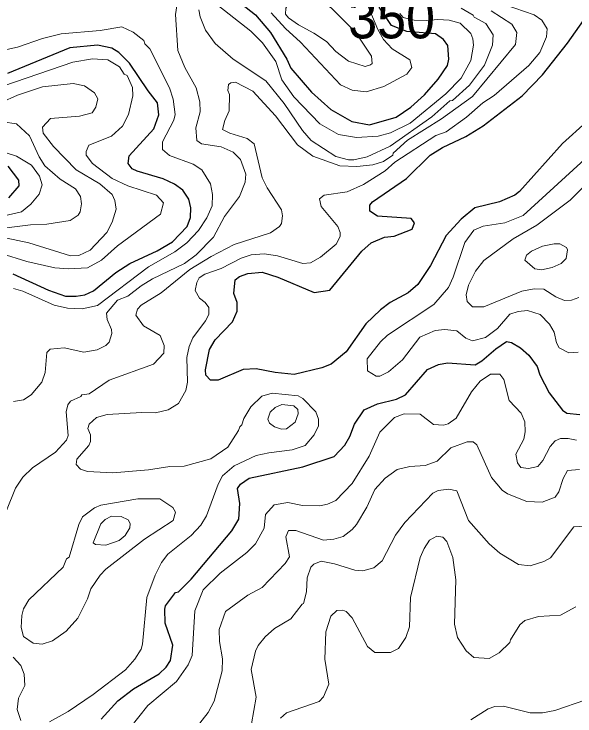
# Model space of a CAD drawing. Extents: x 673.3 to 698.5, y 6984.3 to 7012.3.
# Drawn here: x 694.832 to 695.93, y 6997.77 to 6999.145 of the extents above; entities that cross this region are included whole.
import ezdxf

# ---------------------------------------------------------------- set-up
doc = ezdxf.new("R2010")
doc.units = 0
doc.header["$LTSCALE"] = 0.032
doc.layers.add('1', color=7, linetype='Continuous', lineweight=25)
doc.layers.add('2', color=7, linetype='Continuous', lineweight=13)
doc.layers.add('21', color=7, linetype='Continuous')

msp = doc.modelspace()

# ---------------------------------------------------------------- linework, layer by layer
at = {"layer": '1'}
for points in [[(695.2679, 6999.1721), (695.3045, 6999.1429), (695.3336, 6999.1087), (695.366, 6999.0563), (695.3734, 6999.0384), (695.414, 6998.9919), (695.4523, 6998.9578), (695.4929, 6998.9341), (695.5277, 6998.9274), (695.5798, 6998.943), (695.6086, 6998.9622), (695.6355, 6998.9866), (695.6621, 6999.0171), (695.6803, 6999.0437), (695.6829, 6999.0565), (695.6811, 6999.0832), (695.6724, 6999.0951), (695.6567, 6999.1061), (695.6007, 6999.1107), (695.5709, 6999.1219), (695.5468, 6999.1579)], [(695.6037, 6998.599), (695.5684, 6998.5798), (695.5491, 6998.5656), (695.5208, 6998.5379), (695.482, 6998.483), (695.4528, 6998.4593), (695.4343, 6998.4516), (695.3801, 6998.4391), (695.3431, 6998.4426), (695.3057, 6998.45), (695.2806, 6998.4486), (695.2317, 6998.4276), (695.2164, 6998.4275), (695.2075, 6998.4372), (695.2066, 6998.4482), (695.2141, 6998.4879), (695.2254, 6998.5067), (695.2592, 6998.5419), (695.2684, 6998.5628), (695.2684, 6998.5801), (695.262, 6998.5977), (695.2648, 6998.6239), (695.2734, 6998.6309), (695.2896, 6998.6366), (695.3173, 6998.639), (695.348, 6998.6296), (695.4192, 6998.5995), (695.4498, 6998.6037), (695.5126, 6998.6806), (695.5307, 6998.6969), (695.5568, 6998.7075), (695.576, 6998.7099), (695.611, 6998.7237), (695.616, 6998.736), (695.6093, 6998.7441), (695.5435, 6998.7489), (695.5283, 6998.7586), (695.5283, 6998.7707), (695.5333, 6998.7768), (695.6005, 6998.8229), (695.6468, 6998.8683), (695.671, 6998.8836), (695.7163, 6998.9051), (695.7505, 6998.926), (695.8266, 6998.9847), (695.8668, 6999.0257), (695.9152, 6999.0873), (695.9547, 6999.1429)], [(694.829, 6998.6357), (694.899, 6998.6039), (694.9322, 6998.5925), (694.9531, 6998.5919), (694.9702, 6998.5951), (694.9875, 6998.6025), (695.0309, 6998.6384), (695.0585, 6998.6559), (695.1118, 6998.6809), (695.1422, 6998.6986), (695.171, 6998.7284), (695.1771, 6998.746), (695.178, 6998.7651), (695.1741, 6998.7822), (695.1622, 6998.7997), (695.1459, 6998.8117), (695.1238, 6998.8222), (695.0725, 6998.8368), (695.0627, 6998.8417), (695.0554, 6998.8522), (695.0568, 6998.8671), (695.1055, 6998.9201), (695.1152, 6998.9472), (695.1127, 6998.9707), (695.0941, 6998.9941), (695.0576, 6999.0484), (695.0369, 6999.0692), (695.0233, 6999.078), (694.9948, 6999.0837), (694.9412, 6999.0788), (694.8186, 6999.0283)], [(695.9523, 6998.9329), (695.9059, 6998.8913), (695.8216, 6998.7974), (695.8124, 6998.7898), (695.7822, 6998.777), (695.7337, 6998.7654), (695.7071, 6998.7431), (695.6776, 6998.7108), (695.6473, 6998.6524), (695.6221, 6998.6149), (695.6037, 6998.599)], [(694.8213, 6998.7847), (694.8417, 6998.808), (694.8413, 6998.8195), (694.8199, 6998.8465)], [(695.0023, 6997.764), (695.0352, 6997.7997), (695.0654, 6997.8231), (695.1156, 6997.8526), (695.1297, 6997.8656), (695.1382, 6997.8788), (695.1423, 6997.9085), (695.1276, 6997.9517), (695.1267, 6997.9791), (695.1285, 6997.9861), (695.1481, 6998.012), (695.1535, 6998.0135), (695.1788, 6998.038), (695.2581, 6998.1328), (695.2717, 6998.1554), (695.2741, 6998.1863), (695.2694, 6998.2153), (695.2752, 6998.2239), (695.292, 6998.2359), (695.3974, 6998.258), (695.4585, 6998.2781), (695.4795, 6998.3006), (695.489, 6998.3172), (695.4985, 6998.3417), (695.5171, 6998.3696), (695.5434, 6998.3816), (695.5809, 6998.3907), (695.5985, 6998.3992), (695.6414, 6998.4489), (695.6629, 6998.4584), (695.6802, 6998.4615), (695.7349, 6998.4579), (695.7479, 6998.4655), (695.775, 6998.4892), (695.796, 6998.5037), (695.8059, 6998.5014), (695.8236, 6998.491), (695.8398, 6998.4764)], [(695.8398, 6998.4764), (695.8564, 6998.4542), (695.8615, 6998.4384), (695.8794, 6998.4027), (695.9054, 6998.3689), (695.9143, 6998.3631), (695.9394, 6998.3606)]]:
    msp.add_lwpolyline(points, dxfattribs=at)
at = {"layer": '2'}
for points in [[(695.2194, 6999.1702), (695.2956, 6999.111), (695.3183, 6999.0884), (695.344, 6999.0514), (695.3561, 6999.0159), (695.3794, 6998.9825), (695.4302, 6998.9297), (695.4671, 6998.9085), (695.5024, 6998.903), (695.545, 6998.9053), (695.5691, 6998.9122), (695.6071, 6998.9308), (695.6773, 6998.9885), (695.7075, 6999.0188), (695.7259, 6999.0538), (695.7311, 6999.0839), (695.7302, 6999.0964), (695.726, 6999.1067), (695.7054, 6999.1268), (695.6838, 6999.1325), (695.6616, 6999.1342), (695.6401, 6999.1318), (695.6149, 6999.1327), (695.5938, 6999.1379), (695.5873, 6999.146)], [(695.3353, 6999.1473), (695.3631, 6999.1161), (695.3927, 6999.0897), (695.4707, 6999.0062), (695.4939, 6998.9959), (695.5212, 6998.9926), (695.5561, 6999.0028), (695.6007, 6999.0269), (695.6105, 6999.0399), (695.607, 6999.0548), (695.5722, 6999.0763), (695.555, 6999.0948), (695.544, 6999.1142), (695.5199, 6999.172)], [(694.8309, 6998.3858), (694.8501, 6998.3892), (694.8653, 6998.399), (694.8863, 6998.4239), (694.8923, 6998.4426), (694.8961, 6998.4819), (694.9025, 6998.4885), (694.9297, 6998.4908), (694.9681, 6998.4828), (694.9942, 6998.4874), (695.0114, 6998.4954), (695.018, 6998.5021), (695.0234, 6998.5188), (695.0225, 6998.5268), (695.0142, 6998.5468), (695.0128, 6998.559), (695.0342, 6998.5845), (695.0548, 6998.5922), (695.0803, 6998.6122), (695.1029, 6998.6259), (695.1656, 6998.656), (695.1884, 6998.6731), (695.2224, 6998.708), (695.244, 6998.7482), (695.2732, 6998.7871), (695.284, 6998.8153), (695.2855, 6998.8313), (695.2752, 6998.8601), (695.261, 6998.874), (695.2373, 6998.8843), (695.199, 6998.8906), (695.1893, 6998.897), (695.1879, 6998.9216), (695.1959, 6998.9532), (695.1952, 6998.9728), (695.1881, 6999.0001), (695.1658, 6999.0397), (695.1526, 6999.0733), (695.1479, 6999.1436), (695.1509, 6999.1655)], [(695.3881, 6998.3971), (695.3371, 6998.402), (695.3171, 6998.3963), (695.2951, 6998.3752), (695.2815, 6998.3529), (695.278, 6998.3402), (695.2735, 6998.3363), (695.2713, 6998.3289), (695.2506, 6998.2965), (695.2168, 6998.2737), (695.1648, 6998.2596), (695.1365, 6998.2587), (695.0948, 6998.2523), (695.0248, 6998.2466), (694.9755, 6998.249), (694.9618, 6998.2533), (694.9535, 6998.2626), (694.9545, 6998.2733), (694.9781, 6998.2998), (694.9814, 6998.3075), (694.9817, 6998.3204), (694.9761, 6998.3329), (694.9789, 6998.3415), (694.993, 6998.3547), (695.0138, 6998.3604), (695.0822, 6998.3646), (695.1088, 6998.3638), (695.1336, 6998.3697), (695.1537, 6998.3819), (695.168, 6998.4073), (695.1715, 6998.4239), (695.1699, 6998.4721), (695.1747, 6998.4939), (695.1815, 6998.5107), (695.2067, 6998.5441), (695.2131, 6998.5566), (695.2133, 6998.5698), (695.2057, 6998.5796), (695.1949, 6998.588), (695.1865, 6998.6035), (695.1896, 6998.6191), (695.1944, 6998.6278), (695.2055, 6998.6352), (695.2373, 6998.6465), (695.2766, 6998.6667), (695.2961, 6998.6732), (695.3212, 6998.6749), (695.3479, 6998.6709), (695.3969, 6998.6562), (695.4123, 6998.6577), (695.4321, 6998.6689), (695.4623, 6998.6939), (695.4703, 6998.7089), (695.4705, 6998.7166), (695.4655, 6998.7286), (695.4331, 6998.7675), (695.4299, 6998.7825), (695.4389, 6998.7898), (695.4837, 6998.7963), (695.5158, 6998.8108), (695.5581, 6998.8376), (695.5775, 6998.8543), (695.6575, 6998.9068), (695.6779, 6998.914), (695.7179, 6998.9428), (695.7495, 6998.9711), (695.7717, 6998.9849), (695.8399, 6999.0437), (695.8616, 6999.0696), (695.8743, 6999.1), (695.8758, 6999.1154), (695.8654, 6999.1326), (695.8505, 6999.1433), (695.7932, 6999.1627)], [(695.1935, 6999.1526), (695.1961, 6999.1395), (695.2064, 6999.1133), (695.2255, 6999.0869), (695.2606, 6999.0564), (695.325, 6999.0141), (695.3609, 6998.9694), (695.3965, 6998.9165), (695.4137, 6998.897), (695.4621, 6998.8656), (695.4865, 6998.859), (695.4968, 6998.859), (695.5233, 6998.8652), (695.5679, 6998.8857), (695.65, 6998.9431), (695.6848, 6998.9744), (695.6902, 6998.9753), (695.7235, 6999.0053), (695.7532, 6999.0445), (695.7685, 6999.084), (695.77, 6999.1039), (695.7556, 6999.1258), (695.7328, 6999.1383), (695.731, 6999.1423), (695.7072, 6999.1559)], [(695.766, 6999.1506), (695.8065, 6999.1246), (695.8165, 6999.1086), (695.8138, 6999.0852), (695.7294, 6998.9835), (695.6687, 6998.9395), (695.6019, 6998.8979), (695.5741, 6998.8721), (695.5736, 6998.8681), (695.5554, 6998.8558), (695.5346, 6998.8497), (695.503, 6998.8459), (695.4695, 6998.8475), (695.4168, 6998.8663), (695.387, 6998.8886), (695.3435, 6998.9451), (695.2991, 6998.9935), (695.2655, 6999.0111), (695.256, 6999.0098), (695.2519, 6999.0068), (695.2506, 6998.9949), (695.2537, 6998.9874), (695.253, 6998.9553), (695.2443, 6998.9361), (695.2401, 6998.9186), (695.2544, 6998.9114), (695.288, 6998.9012), (695.3019, 6998.8904), (695.3176, 6998.8242), (695.3276, 6998.8043), (695.3555, 6998.7612), (695.3572, 6998.7498), (695.3555, 6998.7346), (695.3512, 6998.7284), (695.3336, 6998.7165), (695.2629, 6998.6932), (695.2179, 6998.67), (695.1759, 6998.6447), (695.12, 6998.599), (695.0806, 6998.5749), (695.0731, 6998.5665), (695.0699, 6998.555), (695.0853, 6998.5341), (695.1178, 6998.5153), (695.1259, 6998.4954), (695.1251, 6998.4805), (695.1045, 6998.459), (695.0182, 6998.4276), (694.9788, 6998.4007), (694.9643, 6998.3989), (694.9623, 6998.3958), (694.9421, 6998.3867), (694.937, 6998.3792), (694.9338, 6998.3657), (694.9378, 6998.3193), (694.9344, 6998.3103), (694.9131, 6998.287), (694.8676, 6998.2562), (694.8486, 6998.2379), (694.8346, 6998.2163), (694.8169, 6998.1726)], [(694.7994, 6999.0715), (694.8384, 6999.0796), (694.8873, 6999.0967), (694.9242, 6999.1056), (695.0003, 6999.1121), (695.043, 6999.1194), (695.0648, 6999.1089), (695.0859, 6999.0926), (695.0878, 6999.0861), (695.0973, 6999.0763), (695.1364, 6999.0001), (695.143, 6998.9781), (695.1471, 6998.948), (695.1446, 6998.9371), (695.1226, 6998.8946), (695.1226, 6998.8791), (695.1361, 6998.8678), (695.1824, 6998.8507), (695.1995, 6998.8397), (695.2162, 6998.812), (695.2204, 6998.791), (695.2194, 6998.7689), (695.2093, 6998.7455), (695.1931, 6998.721), (695.1699, 6998.6968), (695.1468, 6998.6789), (695.095, 6998.6496), (694.9951, 6998.5737), (694.9649, 6998.5675), (694.9362, 6998.569), (694.9101, 6998.5748), (694.8488, 6998.6022), (694.8309, 6998.6072)], [(694.8065, 6998.6756), (694.8564, 6998.6602), (694.9118, 6998.6477), (694.9385, 6998.6455), (694.9755, 6998.6474), (695.0027, 6998.6625), (695.0342, 6998.6905), (695.1187, 6998.7528), (695.1242, 6998.7748), (695.1104, 6998.7897), (695.0542, 6998.808), (695.0239, 6998.8225), (694.9855, 6998.852), (694.973, 6998.8683), (694.973, 6998.8758), (694.9778, 6998.8882), (695.0223, 6998.9052), (695.044, 6998.9253), (695.0561, 6998.9478), (695.064, 6998.9844), (695.0634, 6999.0008), (695.0532, 6999.0244), (695.0475, 6999.0272), (695.038, 6999.0413), (695.0155, 6999.0548), (694.985, 6999.0568), (694.9465, 6999.0505), (694.7879, 6998.9962)], [(694.8173, 6998.7058), (694.8609, 6998.6969), (694.9425, 6998.6709), (694.9584, 6998.6719), (694.9809, 6998.682), (695.0131, 6998.7167), (695.0241, 6998.7368), (695.0314, 6998.7626), (695.0291, 6998.7793), (695.0239, 6998.7913), (694.9995, 6998.8119), (694.9532, 6998.8396), (694.9092, 6998.8854), (694.8887, 6998.9112), (694.8874, 6998.9233), (694.9029, 6998.9402), (694.9596, 6998.9445), (694.9845, 6998.9514), (694.9919, 6998.9625), (694.9955, 6998.9785), (694.989, 6998.9901), (694.9695, 6999.0039), (694.9474, 6999.0088), (694.8876, 6999.0023), (694.8384, 6998.9859), (694.8062, 6998.9714)], [(694.785, 6998.7222), (694.8639, 6998.7319), (694.8962, 6998.7334), (694.9418, 6998.7406), (694.9575, 6998.7509), (694.9614, 6998.7573), (694.9637, 6998.7728), (694.9615, 6998.7876), (694.9522, 6998.8022), (694.922, 6998.8211), (694.892, 6998.8476), (694.881, 6998.8653), (694.862, 6998.9062), (694.8367, 6998.9298), (694.8096, 6998.9339)], [(694.8033, 6998.7474), (694.8461, 6998.7571), (694.8644, 6998.7726), (694.8808, 6998.7922), (694.8865, 6998.8101), (694.8815, 6998.8274), (694.8658, 6998.8485), (694.8363, 6998.8661), (694.7994, 6998.8784)], [(695.9364, 6998.4823), (695.9181, 6998.4811), (695.8993, 6998.4911), (695.8941, 6998.5009), (695.8891, 6998.5216), (695.8803, 6998.5376), (695.8618, 6998.5564), (695.8372, 6998.564), (695.8191, 6998.5625), (695.8028, 6998.5568), (695.7785, 6998.5287), (695.7552, 6998.5111), (695.7297, 6998.5047), (695.7163, 6998.5098), (695.6986, 6998.5243), (695.675, 6998.5267), (695.6561, 6998.525), (695.6266, 6998.5118), (695.5921, 6998.4676), (695.5652, 6998.4441), (695.5482, 6998.4355), (695.5405, 6998.4355), (695.5238, 6998.4457), (695.523, 6998.4697), (695.549, 6998.5026), (695.5633, 6998.516), (695.6536, 6998.5761), (695.6827, 6998.6095), (695.6918, 6998.6293), (695.7146, 6998.6975), (695.7318, 6998.7213), (695.7501, 6998.7293), (695.7927, 6998.7355), (695.8287, 6998.7504), (695.9564, 6998.8668)], [(695.9488, 6998.8082), (695.9209, 6998.7801), (695.8556, 6998.731), (695.8088, 6998.7047), (695.7518, 6998.6622), (695.7355, 6998.6412), (695.7213, 6998.6137), (695.7172, 6998.5945), (695.7189, 6998.5815), (695.7292, 6998.5714), (695.7517, 6998.5711), (695.8259, 6998.6021), (695.8503, 6998.6065), (695.8692, 6998.6056), (695.8928, 6998.5907), (695.9098, 6998.584), (695.9235, 6998.5846), (695.9379, 6998.5895)], [(695.9331, 6998.31), (695.9169, 6998.3135), (695.9018, 6998.3133), (695.8912, 6998.3089), (695.8814, 6998.2978), (695.867, 6998.2706), (695.8573, 6998.259), (695.8388, 6998.2547), (695.824, 6998.2567), (695.8174, 6998.2661), (695.8141, 6998.283), (695.8302, 6998.3124), (695.8328, 6998.3264), (695.8322, 6998.346), (695.8245, 6998.363), (695.8011, 6998.3876), (695.791, 6998.4292), (695.7833, 6998.4396), (695.7645, 6998.4395), (695.7445, 6998.426), (695.7276, 6998.4051), (695.6972, 6998.3531), (695.6815, 6998.3424), (695.6724, 6998.3395), (695.6534, 6998.3409), (695.6268, 6998.3611), (695.5959, 6998.3621), (695.5767, 6998.3548), (695.548, 6998.3259), (695.5271, 6998.2786), (695.4938, 6998.2252), (695.4619, 6998.1923), (695.4458, 6998.1846), (695.4307, 6998.1814), (695.3965, 6998.182), (695.3678, 6998.1879), (695.341, 6998.1838), (695.3244, 6998.1649), (695.3218, 6998.1381)], [(694.9011, 6997.7586), (694.9375, 6997.7792), (694.9866, 6997.8122), (695.0496, 6997.8607), (695.0683, 6997.8812), (695.0808, 6997.9007), (695.0835, 6997.9111), (695.0914, 6998.0023), (695.1079, 6998.046), (695.1201, 6998.0704), (695.1331, 6998.0867), (695.1788, 6998.1233), (695.1973, 6998.1437), (695.2084, 6998.1624), (695.2312, 6998.2243), (695.2401, 6998.2402), (695.2624, 6998.2599), (695.3059, 6998.2799), (695.3306, 6998.2857), (695.3762, 6998.2914), (695.4015, 6998.2999), (695.4196, 6998.321), (695.4281, 6998.3383), (695.4281, 6998.3513), (695.4229, 6998.3659), (695.3975, 6998.3917), (695.3881, 6998.3971)], [(695.1883, 6997.747), (695.2119, 6997.7768), (695.2233, 6997.7991), (695.2391, 6997.8586), (695.2399, 6997.8823), (695.2342, 6997.9162), (695.2335, 6997.9393), (695.2459, 6997.9747), (695.2894, 6998.007), (695.3175, 6998.0219), (695.3623, 6998.0685), (695.3709, 6998.0815), (695.3637, 6998.1208), (695.3694, 6998.1331), (695.3834, 6998.1334), (695.4376, 6998.1147), (695.4581, 6998.1163), (695.4762, 6998.1218), (695.4937, 6998.1354), (695.5024, 6998.1454), (695.5222, 6998.1791), (695.5379, 6998.2138), (695.5586, 6998.2361), (695.5821, 6998.2526), (695.6068, 6998.2587), (695.6365, 6998.2604), (695.6603, 6998.2689), (695.6871, 6998.2954), (695.719, 6998.3067), (695.7307, 6998.3068), (695.7382, 6998.3011), (695.7669, 6998.2369), (695.7878, 6998.2126), (695.7981, 6998.2049), (695.8357, 6998.1903), (695.8659, 6998.1887), (695.8916, 6998.1988), (695.8987, 6998.2091), (695.9068, 6998.2352), (695.9158, 6998.2506), (695.9391, 6998.253)], [(695.9486, 6998.1421), (695.9279, 6998.1408), (695.8822, 6998.08), (695.8693, 6998.0729), (695.8421, 6998.0642), (695.8193, 6998.0665), (695.7829, 6998.0887), (695.7621, 6998.107), (695.7214, 6998.1527), (695.6985, 6998.2113), (695.6834, 6998.214), (695.662, 6998.2116), (695.6517, 6998.2063), (695.5968, 6998.149), (695.5784, 6998.1239), (695.5528, 6998.0742), (695.5365, 6998.0602), (695.5147, 6998.0544), (695.4991, 6998.0558), (695.459, 6998.0681), (695.4333, 6998.0731), (695.4189, 6998.0676), (695.4126, 6998.0616), (695.4057, 6998.0408), (695.4044, 6998.0134), (695.3986, 6997.9902), (695.3956, 6997.9892), (695.3736, 6997.9607), (695.3414, 6997.9415), (695.3237, 6997.9254), (695.3098, 6997.9083), (695.3047, 6997.8974)], [(695.3218, 6998.1381), (695.3046, 6998.107), (695.2874, 6998.0903), (695.2356, 6998.05), (695.2019, 6998.0171), (695.1858, 6997.9762), (695.1805, 6997.8885), (695.1725, 6997.8706), (695.1495, 6997.8378), (695.0934, 6997.7904), (695.0586, 6997.7461)], [(695.3532, 6997.7662), (695.3654, 6997.7766), (695.4291, 6997.7982), (695.4376, 6997.8078), (695.4483, 6997.8327), (695.4403, 6997.8811), (695.4421, 6997.9349), (695.452, 6997.9655), (695.4637, 6997.9767), (695.4756, 6997.9776), (695.4818, 6997.9745), (695.494, 6997.9622), (695.5237, 6997.9065), (695.538, 6997.8942), (695.5687, 6997.8945), (695.5845, 6997.9023), (695.5992, 6997.9236), (695.6063, 6997.945), (695.608, 6998.002), (695.6272, 6998.0804), (695.6346, 6998.0978), (695.6454, 6998.1144), (695.6594, 6998.1223)], [(695.6594, 6998.1223), (695.6715, 6998.1202), (695.6789, 6998.1121), (695.6911, 6998.0807), (695.6968, 6998.037), (695.6944, 6997.9499), (695.6999, 6997.9238), (695.7173, 6997.8979), (695.732, 6997.8846), (695.762, 6997.8826), (695.7819, 6997.894), (695.8025, 6997.9138), (695.8036, 6997.919), (695.8222, 6997.9485), (695.832, 6997.9574), (695.8586, 6997.9648), (695.902, 6997.9676), (695.9316, 6997.9839)], [(695.3047, 6997.8974), (695.2962, 6997.8615), (695.3059, 6997.8068), (695.2969, 6997.7547)], [(694.8301, 6997.8851), (694.845, 6997.8691), (694.8516, 6997.8518), (694.8531, 6997.8297), (694.8404, 6997.8051), (694.8378, 6997.7829), (694.8449, 6997.7612)], [(696.2368, 6997.7595), (696.2327, 6997.7854), (696.2214, 6997.8066), (696.2097, 6997.8189), (696.2015, 6997.8238), (696.1789, 6997.8295), (696.1588, 6997.8286), (696.1203, 6997.8173), (696.0792, 6997.7979), (696.0297, 6997.797), (695.9702, 6997.8051), (695.9512, 6997.8019), (695.8909, 6997.7809), (695.8668, 6997.7762), (695.8421, 6997.7766), (695.7899, 6997.7896), (695.7731, 6997.7889), (695.7603, 6997.7839), (695.7261, 6997.7628)]]:
    msp.add_lwpolyline(points, dxfattribs=at)
for points in [[(695.419, 6999.1074), (695.3885, 6999.1232), (695.3692, 6999.1369), (695.3634, 6999.1442), (695.3641, 6999.1563), (695.3738, 6999.172), (695.3843, 6999.1779), (695.3998, 6999.1792), (695.4283, 6999.171), (695.4529, 6999.1566), (695.5002, 6999.1094), (695.5316, 6999.0622), (695.5327, 6999.0481), (695.5297, 6999.0449), (695.5191, 6999.0422), (695.4865, 6999.0521), (695.4621, 6999.0711), (695.4435, 6999.0906)], [(695.8648, 6998.644), (695.8857, 6998.6483), (695.903, 6998.6564), (695.9126, 6998.666), (695.9157, 6998.6827), (695.9133, 6998.6873), (695.9004, 6998.6944), (695.8893, 6998.695), (695.8667, 6998.6899), (695.8451, 6998.6806), (695.8354, 6998.6726), (695.8321, 6998.6628), (695.8516, 6998.6457)], [(695.3551, 6998.3321), (695.3652, 6998.3324), (695.382, 6998.3458), (695.388, 6998.3621), (695.3872, 6998.3702), (695.3798, 6998.3774), (695.3559, 6998.3799), (695.3432, 6998.3743), (695.3335, 6998.3652), (695.3288, 6998.3512), (695.3319, 6998.3437), (695.3419, 6998.3365)], [(694.9339, 6997.9364), (694.9567, 6997.9618), (694.9753, 6997.9993), (694.9821, 6998.0193), (695.0001, 6998.0457), (695.0117, 6998.0574), (695.0871, 6998.1166), (695.143, 6998.1532), (695.148, 6998.1692), (695.1425, 6998.1786), (695.1174, 6998.1952), (695.074, 6998.1952), (695.0016, 6998.1831), (694.9893, 6998.1778), (694.9654, 6998.1599), (694.9585, 6998.1451), (694.9394, 6998.0814), (694.9347, 6998.0779), (694.9278, 6998.0615), (694.8604, 6997.9974), (694.8499, 6997.9802), (694.8466, 6997.9669), (694.8458, 6997.9434), (694.8499, 6997.926), (694.8688, 6997.913), (694.8865, 6997.9111), (694.9071, 6997.9176)], [(695.0584, 6998.1388), (695.0592, 6998.147), (695.0554, 6998.1542), (695.0417, 6998.161), (695.0223, 6998.1617), (695.0098, 6998.1547), (695.0015, 6998.1463), (694.9868, 6998.109), (694.991, 6998.1057), (695.0116, 6998.1049), (695.0372, 6998.1139), (695.0493, 6998.1237)]]:
    msp.add_lwpolyline(points, close=True, dxfattribs=at)

# ---------------------------------------------------------------- texts
at = {"layer": '21', "width": 0.95}
msp.add_text('350', height=0.08, dxfattribs=at).set_placement((695.4863, 6999.097))

doc.saveas('drawing.dxf')
